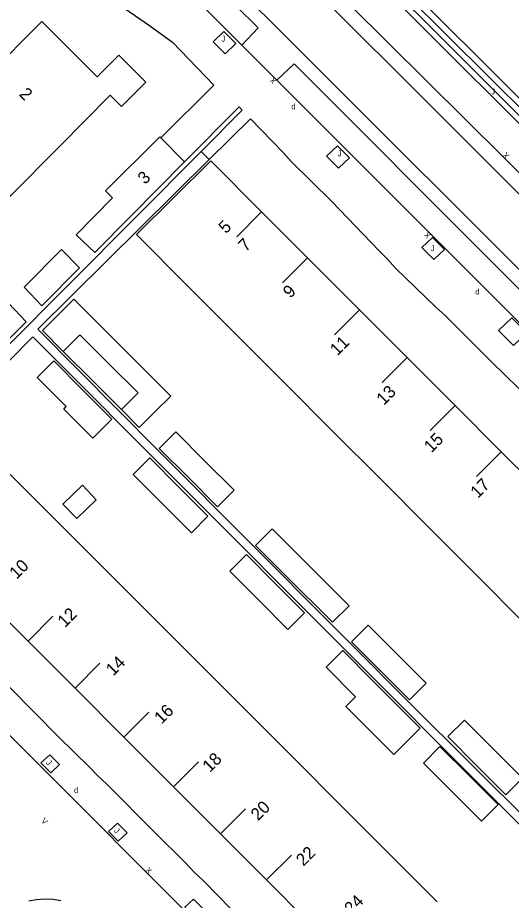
# Model space of a CAD drawing. Extents: x 134999 to 136502, y 457398 to 459002.
# Drawn here: x 136292 to 136334, y 458084.5 to 458159.7 of the extents above; entities that cross this region are included whole.
import ezdxf

# ---------------------------------------------------------------- set-up
doc = ezdxf.new("R2010")
doc.units = 0
for name, color, linetype in [('RI_DGTB_15', 7, 'Continuous'), ('RI_DGTB_23', 7, 'Continuous'), ('RI_DGTB_29', 7, 'Continuous'), ('RI_DGTB_30', 7, 'Continuous'), ('RI_DGTB_31', 7, 'Continuous'), ('RI_DGTB_35', 7, 'Continuous'), ('RI_DGTB_36', 7, 'Continuous'), ('RI_DGTB_4', 7, 'Continuous'), ('RI_DGTB_49', 7, 'Continuous'), ('RI_DGTB_5', 7, 'Continuous'), ('RI_DGTB_53', 7, 'Continuous'), ('RI_DGTB_54', 7, 'Continuous'), ('RI_DGTB_6', 7, 'Continuous')]:
    doc.layers.add(name, color=color, linetype=linetype)

msp = doc.modelspace()

# ---------------------------------------------------------------- linework, layer by layer
at = {"layer": 'RI_DGTB_15'}
for p, q in [((136312.771, 458143.126), (136310.649, 458141.007)), ((136312.771, 458143.126), (136310.649, 458141.007)), ((136312.771, 458143.126), (136310.649, 458141.007)), ((136316.681, 458139.217), (136314.559, 458137.098)), ((136316.681, 458139.217), (136314.559, 458137.098)), ((136316.681, 458139.217), (136314.559, 458137.098)), ((136321.109, 458134.786), (136318.987, 458132.667)), ((136321.109, 458134.786), (136318.987, 458132.667)), ((136321.109, 458134.786), (136318.987, 458132.667)), ((136325.156, 458130.737), (136323.034, 458128.618)), ((136325.156, 458130.737), (136323.034, 458128.618)), ((136325.156, 458130.737), (136323.034, 458128.618)), ((136329.243, 458126.65), (136327.121, 458124.531)), ((136329.243, 458126.65), (136327.121, 458124.531)), ((136329.243, 458126.65), (136327.121, 458124.531)), ((136333.179, 458122.713), (136331.057, 458120.594)), ((136333.179, 458122.713), (136331.057, 458120.594)), ((136333.179, 458122.713), (136331.057, 458120.594)), ((136292.87, 458106.59), (136294.993, 458108.71)), ((136292.87, 458106.59), (136294.993, 458108.71)), ((136292.87, 458106.59), (136294.993, 458108.71)), ((136296.875, 458102.584), (136298.998, 458104.704)), ((136296.875, 458102.584), (136298.998, 458104.704)), ((136296.875, 458102.584), (136298.998, 458104.704)), ((136301.034, 458098.424), (136303.157, 458100.544)), ((136301.034, 458098.424), (136303.157, 458100.544)), ((136301.034, 458098.424), (136303.157, 458100.544)), ((136305.268, 458094.189), (136307.391, 458096.309)), ((136305.268, 458094.189), (136307.391, 458096.309)), ((136305.268, 458094.189), (136307.391, 458096.309)), ((136309.268, 458090.188), (136311.391, 458092.308)), ((136309.268, 458090.188), (136311.391, 458092.308)), ((136309.268, 458090.188), (136311.391, 458092.308)), ((136313.189, 458086.267), (136315.312, 458088.387)), ((136313.189, 458086.267), (136315.312, 458088.387)), ((136313.189, 458086.267), (136315.312, 458088.387))]:
    msp.add_line(p, q, dxfattribs=at)
at = {"layer": 'RI_DGTB_23'}
msp.add_line((136308.304, 458147.595), (136307.625, 458148.273), dxfattribs=at)
at = {"layer": 'RI_DGTB_31'}
for points in [[(136309.56, 458158.477), (136310.58, 458157.458), (136309.66, 458156.599), (136308.64, 458157.617)], [(136319.226, 458148.746), (136320.246, 458147.727), (136319.326, 458146.868), (136318.306, 458147.886)], [(136327.332, 458140.948), (136328.352, 458139.929), (136327.432, 458139.07), (136326.412, 458140.088)], [(136334.092, 458134.12), (136335.367, 458132.846), (136334.218, 458131.773), (136332.942, 458133.045)], [(136294.725, 458096.921), (136295.555, 458096.091), (136294.806, 458095.391), (136293.974, 458096.221)], [(136300.481, 458091.097), (136301.311, 458090.267), (136300.562, 458089.567), (136299.73, 458090.397)], [(136306.969, 458084.639), (136307.799, 458083.809), (136307.05, 458083.109), (136306.218, 458083.939)]]:
    msp.add_lwpolyline(points, close=True, dxfattribs=at)
at = {"layer": 'RI_DGTB_4'}
for p, q in [((136304.193, 458149.446), (136306.211, 458147.397)), ((136291.282, 458144.407), (136295.582, 458148.739)), ((136312.771, 458143.126), (136316.68, 458139.216)), ((136316.68, 458139.216), (136321.109, 458134.786)), ((136310.408, 458132.884), (136306.458, 458136.841)), ((136321.109, 458134.786), (136325.156, 458130.737)), ((136314.799, 458128.486), (136310.408, 458132.884)), ((136325.156, 458130.737), (136329.243, 458126.65)), ((136318.835, 458124.445), (136314.799, 458128.486)), ((136329.243, 458126.65), (136333.178, 458122.713)), ((136322.935, 458120.339), (136318.835, 458124.445)), ((136333.178, 458122.713), (136337.381, 458118.509)), ((136326.901, 458116.369), (136322.935, 458120.339)), ((136294.858, 458117.272), (136292.823, 458119.307)), ((136299.21, 458112.921), (136294.858, 458117.272)), ((136331.091, 458112.173), (136326.901, 458116.369)), ((136303.225, 458108.905), (136299.21, 458112.921)), ((136335.108, 458108.149), (136331.091, 458112.173)), ((136292.87, 458106.59), (136288.585, 458110.876)), ((136307.368, 458104.763), (136303.225, 458108.905)), ((136296.875, 458102.584), (136292.87, 458106.59)), ((136311.494, 458100.636), (136307.368, 458104.763)), ((136301.034, 458098.424), (136296.875, 458102.584)), ((136315.582, 458096.549), (136311.494, 458100.636)), ((136305.268, 458094.189), (136301.034, 458098.424)), ((136319.605, 458092.525), (136315.582, 458096.549)), ((136309.268, 458090.188), (136305.268, 458094.189)), ((136323.643, 458088.488), (136319.605, 458092.525)), ((136313.267, 458086.188), (136309.268, 458090.188)), ((136327.724, 458084.408), (136323.643, 458088.488)), ((136317.3, 458082.154), (136313.267, 458086.188))]:
    msp.add_line(p, q, dxfattribs=at)
for points in [[(136295.582, 458148.739), (136299.872, 458153.061), (136300.833, 458152.103), (136302.909, 458154.185), (136300.601, 458156.487), (136298.758, 458154.639), (136294.049, 458159.335), (136289.461, 458154.734)], [(136304.193, 458149.446), (136304.105, 458149.536), (136299.473, 458144.928), (136300.075, 458144.323)], [(136301.62, 458142.767), (136306.211, 458147.397)], [(136312.771, 458143.126), (136308.431, 458147.468), (136302.106, 458141.198), (136306.458, 458136.841)]]:
    msp.add_lwpolyline(points, dxfattribs=at)
at = {"layer": 'RI_DGTB_49'}
msp.add_lwpolyline([(136321.293, 458164.733), (136348.381, 458137.721), (136364.917, 458121.064)], dxfattribs=at)
at = {"layer": 'RI_DGTB_5'}
msp.add_line((136292.823, 458119.307), (136290.88, 458121.25), dxfattribs=at)
at = {"layer": 'RI_DGTB_53'}
for points in [[(136292.726, 458186.684), (136297.085, 458182.199), (136415.83, 458063.696)], [(136305.936, 458166.95), (136333.693, 458139.255), (136399.61, 458073.24), (136407.8, 458063.906)], [(136311.093, 458157.324), (136312.469, 458158.795), (136304.861, 458166.323)], [(136369.141, 458124.751), (136369.006, 458124.834), (136368.851, 458124.871), (136368.837, 458124.872), (136368.63, 458124.839), (136368.451, 458124.731), (136365.611, 458121.911), (136356.371, 458131.211), (136342.911, 458144.661), (136321.982, 458165.486)], [(136364.917, 458121.064), (136365.291, 458121.461), (136355.571, 458131.241), (136342.561, 458144.261), (136321.625, 458165.084)], [(136364.917, 458121.064), (136364.631, 458120.761), (136348.201, 458137.231), (136320.953, 458164.374)], [(136346.561, 458134.581), (136333.411, 458147.721), (136320.271, 458160.771)], [(136394.281, 458076.959), (136367.44, 458103.774), (136315.534, 458155.736), (136314.067, 458154.349)]]:
    msp.add_lwpolyline(points, dxfattribs=at)
at = {"layer": 'RI_DGTB_54'}
for p, q in [((136314.6, 458148.186), (136311.813, 458151.068)), ((136315.298, 458147.435), (136314.6, 458148.186)), ((136318.73, 458144.032), (136315.298, 458147.435)), ((136322.772, 458139.817), (136318.73, 458144.032)), ((136323.489, 458139.104), (136322.772, 458139.817)), ((136324.174, 458138.353), (136323.489, 458139.104)), ((136327.601, 458135.031), (136324.174, 458138.353)), ((136328.361, 458134.355), (136327.601, 458135.031)), ((136332.359, 458130.362), (136328.361, 458134.355)), ((136293.72, 458133.16), (136303.914, 458122.843)), ((136335.802, 458126.999), (136332.359, 458130.362)), ((136303.914, 458122.843), (136312.022, 458114.725)), ((136318.695, 458108.033), (136312.022, 458114.725)), ((136318.695, 458108.033), (136312.022, 458114.725)), ((136318.695, 458108.033), (136312.022, 458114.725)), ((136320.184, 458106.541), (136318.695, 458108.033)), ((136325.454, 458101.255), (136320.184, 458106.541)), ((136325.454, 458101.255), (136320.184, 458106.541)), ((136325.454, 458101.255), (136320.184, 458106.541)), ((136325.454, 458101.255), (136370.447, 458056.483))]:
    msp.add_line(p, q, dxfattribs=at)
for points in [[(136277.272, 458122.505), (136274.507, 458119.751), (136270.726, 458123.388), (136262.651, 458133.395), (136267.674, 458138.656), (136268.82, 458139.792), (136269.163, 458140.161), (136270.334, 458141.352), (136273.461, 458144.436), (136276.496, 458147.48), (136277.62, 458148.664), (136277.989, 458148.995), (136279.164, 458150.198), (136286.903, 458157.943), (136288.028, 458159.109), (136294.172, 458165.282), (136303.121, 458159.044), (136305.177, 458157.593), (136308.686, 458153.934), (136304.193, 458149.446)], [(136311.093, 458157.324), (136304.302, 458164.118)], [(136314.067, 458154.349), (136311.093, 458157.324)], [(136403.577, 458064.49), (136400.079, 458068.251), (136397.314, 458071.122), (136366.582, 458101.812), (136314.067, 458154.349)], [(136306.211, 458147.397), (136310.845, 458152.069), (136311.123, 458151.782), (136307.625, 458148.273)], [(136311.813, 458151.068), (136308.304, 458147.595)], [(136307.625, 458148.273), (136279.646, 458120.202)], [(136308.304, 458147.595), (136293.72, 458133.16)], [(136266.725, 458141.769), (136261.874, 458136.895), (136261.65, 458136.673), (136261.196, 458136.14), (136260.805, 458135.559), (136260.483, 458134.937), (136260.233, 458134.283), (136260.061, 458133.604), (136259.966, 458132.91), (136259.951, 458132.21), (136260.016, 458131.513), (136260.16, 458130.828), (136260.382, 458130.163), (136260.677, 458129.528), (136261.043, 458128.931), (136261.475, 458128.38), (136338.803, 458051.065)], [(136280.379, 458119.466), (136293.283, 458132.51), (136371.575, 458054.081)], [(136310.164, 458083.774), (136307.804, 458086.191), (136307.049, 458086.885), (136306.252, 458087.744), (136303.686, 458090.301), (136299.559, 458094.46), (136298.832, 458095.09), (136298.101, 458095.853), (136295.476, 458098.436), (136291.343, 458102.607), (136290.614, 458103.27), (136289.914, 458104.04), (136287.311, 458106.622), (136286.617, 458107.336), (136285.924, 458107.987), (136282.499, 458111.542), (136281.807, 458112.201), (136278.357, 458115.718), (136277.43, 458116.638), (136280.296, 458119.382), (136280.379, 458119.466)], [(136295.655, 458084.498), (136294.975, 458084.604), (136294.288, 458084.631), (136293.603, 458084.577), (136292.928, 458084.445)]]:
    msp.add_lwpolyline(points, dxfattribs=at)
at = {"layer": 'RI_DGTB_6'}
for points in [[(136300.075, 458144.323), (136296.964, 458141.183), (136298.552, 458139.674), (136301.62, 458142.767)], [(136292.534, 458136.713), (136294.042, 458135.127), (136297.248, 458138.36), (136295.709, 458139.917), (136292.534, 458136.713)], [(136287.983, 458132.12), (136289.543, 458130.589), (136292.704, 458133.777), (136291.203, 458135.369), (136287.983, 458132.12)], [(136301.026, 458131.458), (136296.781, 458135.712), (136294.102, 458133.039), (136295.876, 458131.262)], [(136295.876, 458131.262), (136297.292, 458132.675), (136299.766, 458130.2)], [(136298.351, 458128.786), (136295.876, 458131.262)], [(136301.026, 458131.458), (136305.031, 458127.445), (136303.766, 458126.191)], [(136296.125, 458126.555), (136293.65, 458129.03), (136295.064, 458130.444), (136297.537, 458127.969)], [(136299.766, 458130.2), (136302.239, 458127.725), (136300.824, 458126.312)], [(136300.824, 458126.312), (136298.351, 458128.786)], [(136297.537, 458127.969), (136300.012, 458125.487), (136298.393, 458123.872), (136295.917, 458126.349), (136296.125, 458126.555)], [(136303.766, 458126.191), (136302.349, 458124.786), (136300.824, 458126.312)], [(136304.055, 458122.984), (136305.471, 458124.397), (136307.944, 458121.923)], [(136306.529, 458120.509), (136304.055, 458122.984)], [(136301.835, 458120.771), (136303.249, 458122.185), (136305.723, 458119.71)], [(136307.944, 458121.923), (136310.418, 458119.447), (136309.003, 458118.034), (136306.529, 458120.509)], [(136304.308, 458118.296), (136301.835, 458120.771)], [(136295.844, 458118.264), (136297.022, 458117.038), (136298.681, 458118.632), (136297.503, 458119.858), (136295.844, 458118.264)], [(136305.723, 458119.71), (136308.198, 458117.233), (136306.782, 458115.821), (136304.308, 458118.296)], [(136312.26, 458114.73), (136313.676, 458116.143), (136316.138, 458113.679)], [(136314.723, 458112.266), (136312.26, 458114.73)], [(136310.052, 458112.545), (136311.466, 458113.959), (136313.94, 458111.484)], [(136316.138, 458113.679), (136320.21, 458109.606), (136318.794, 458108.194), (136314.723, 458112.266)], [(136312.526, 458110.07), (136310.052, 458112.545)], [(136313.94, 458111.484), (136316.415, 458109.007), (136314.999, 458107.595), (136312.526, 458110.07)], [(136320.413, 458106.545), (136321.829, 458107.958), (136324.302, 458105.483)], [(136322.888, 458104.069), (136320.413, 458106.545)], [(136318.257, 458104.384), (136319.671, 458105.798), (136322.194, 458103.275)], [(136324.302, 458105.483), (136326.776, 458103.008), (136325.361, 458101.595), (136322.888, 458104.069)], [(136320.777, 458101.862), (136318.257, 458104.384)], [(136322.194, 458103.275), (136326.275, 458099.192), (136324.859, 458097.778)], [(136324.859, 458097.778), (136324.024, 458096.942), (136319.943, 458101.025), (136320.777, 458101.862)], [(136328.617, 458098.467), (136330.033, 458099.88), (136332.506, 458097.405)], [(136331.092, 458095.991), (136328.617, 458098.467)], [(136326.544, 458096.211), (136327.958, 458097.625), (136330.432, 458095.15)], [(136332.506, 458097.405), (136334.98, 458094.93), (136333.565, 458093.517), (136331.092, 458095.991)], [(136329.018, 458093.736), (136326.544, 458096.211)], [(136330.432, 458095.15), (136332.907, 458092.673), (136331.491, 458091.261), (136329.018, 458093.736)]]:
    msp.add_lwpolyline(points, dxfattribs=at)

# ---------------------------------------------------------------- texts
at = {"layer": 'RI_DGTB_29'}
for p in [(136315.296, 458151.857), (136330.956, 458136.105), (136296.787, 458093.653)]:
    msp.add_text('d', height=0.5, dxfattribs=at).set_placement(p)
at = {"layer": 'RI_DGTB_30'}
for s, height, rotation, p in [('X', 0.499, 134.9266, (136314.085, 458154.33)), ('X', 0.5, 315.10733, (136333.236, 458147.899)), ('X', 0.499, 134.9266, (136327.233, 458141.165)), ('V', 0.499, 315.69238, (136293.953, 458091.246)), ('X', 0.499, 315.69238, (136302.82, 458087.04))]:
    msp.add_text(s, height=height, rotation=rotation, dxfattribs=at).set_placement(p)
at = {"layer": 'RI_DGTB_31'}
for p in [(136309.332, 458157.623), (136319.236, 458147.86), (136327.168, 458139.79)]:
    msp.add_text('J', height=0.5, dxfattribs=at).set_placement(p)
for height, rotation, p in [(0.5, 359.99973, (136332.321, 458153.132)), (0.499, 315.69238, (136294.372, 458096.196)), (0.499, 315.69238, (136300.157, 458090.409))]:
    msp.add_text('J', height=height, rotation=rotation, dxfattribs=at).set_placement(p)
at = {"layer": 'RI_DGTB_35'}
for s, rotation, p in [('2', 315.0894, (136292.058, 458153.089)), ('3', 44.9511, (136302.841, 458145.417)), ('5', 44.9511, (136309.725, 458141.223))]:
    msp.add_text(s, height=1.054, rotation=rotation, dxfattribs=at).set_placement(p)
at = {"layer": 'RI_DGTB_36'}
for s, rotation, p in [('7', 44.951, (136311.417, 458139.688)), ('9', 44.9511, (136315.213, 458135.729)), ('11', 44.951, (136319.22, 458130.828)), ('13', 44.951, (136323.181, 458126.62)), ('15', 44.951, (136327.222, 458122.575)), ('17', 44.9511, (136331.182, 458118.698)), ('10', 44.951, (136291.907, 458111.809)), ('12', 44.951, (136296.017, 458107.697)), ('14', 44.951, (136300.13, 458103.585)), ('16', 44.951, (136304.243, 458099.473)), ('18', 44.951, (136308.355, 458095.36)), ('20', 44.951, (136312.467, 458091.247)), ('22', 44.9511, (136316.325, 458087.379)), ('24', 44.9511, (136320.436, 458083.265))]:
    msp.add_text(s, height=1.054, rotation=rotation, dxfattribs=at).set_placement(p)

doc.saveas('drawing.dxf')
